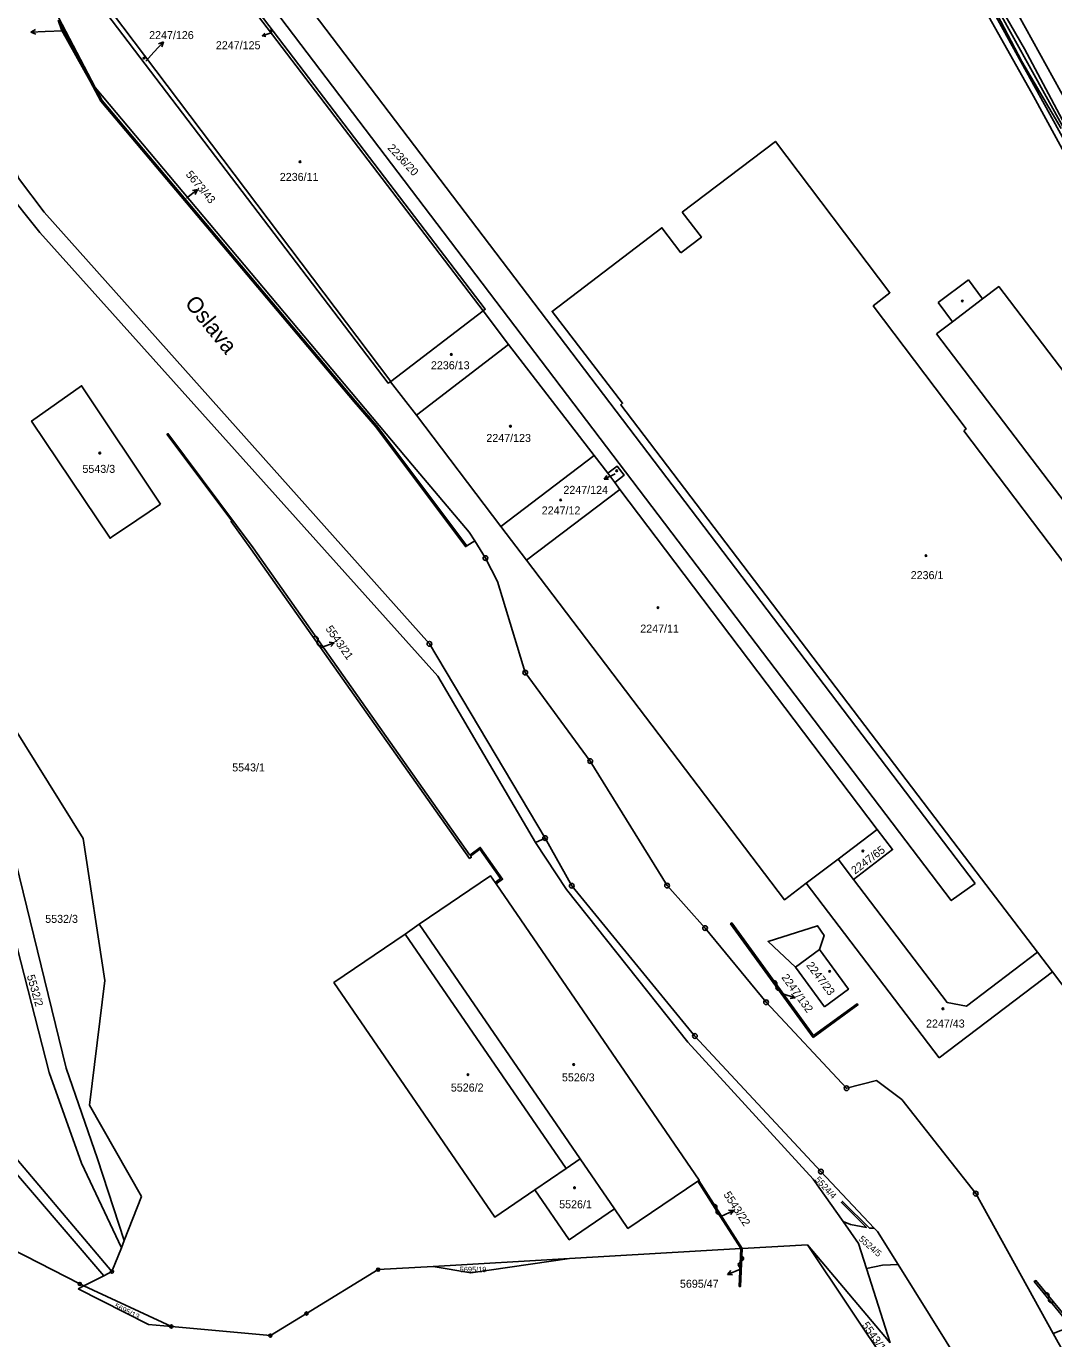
# Model space of a CAD drawing. Extents: x -644096 to -634268, y -1141430 to -1133463.
# Drawn here: x -638425.4 to -638206.9, y -1139648.3 to -1139369.4 of the extents above; entities that cross this region are included whole.
import ezdxf

# ---------------------------------------------------------------- set-up
doc = ezdxf.new("R2010")
doc.units = 0
for name, color, linetype in [('_CIVIL_CONSTRUCTION', 7, 'Continuous'), ('B_Hranice _3D', 7, 'Continuous'), ('M_Svah_Nasyp', 7, 'Continuous'), ('M_Svah_Zarez', 7, 'Continuous'), ('svrsek_osa_VRT', 7, 'Continuous'), ('svrsek_popisy_VRT', 7, 'Continuous'), ('terminal_VRT', 7, 'Continuous')]:
    doc.layers.add(name, color=color, linetype=linetype)

msp = doc.modelspace()

# ---------------------------------------------------------------- linework, layer by layer
at = {"layer": '_CIVIL_CONSTRUCTION'}
for centre, radius in [((-638327.75, -1139482.45), 0.5), ((-638327.75, -1139482.45), 0.0303), ((-638339.64, -1139500.67), 0.5), ((-638339.64, -1139500.67), 0.0303), ((-638319.28, -1139506.78), 0.5), ((-638319.28, -1139506.78), 0.0303), ((-638305.47, -1139525.58), 0.5), ((-638305.47, -1139525.58), 0.0303), ((-638315.07, -1139541.94), 0.5), ((-638315.07, -1139541.94), 0.0303), ((-638309.38, -1139552.08), 0.5), ((-638309.38, -1139552.08), 0.0303), ((-638289.12, -1139552.05), 0.5), ((-638289.12, -1139552.05), 0.0303), ((-638281.04, -1139561.08), 0.5), ((-638281.04, -1139561.08), 0.0303), ((-638268.07, -1139576.84), 0.5), ((-638268.07, -1139576.84), 0.0303), ((-638283.22, -1139584), 0.5), ((-638283.22, -1139584), 0.0303), ((-638250.97, -1139595.09), 0.5), ((-638250.97, -1139595.09), 0.0303), ((-638256.43, -1139612.81), 0.5), ((-638256.43, -1139612.81), 0.0303), ((-638223.52, -1139617.5), 0.5), ((-638223.52, -1139617.5), 0.0303), ((-638407.14, -1139634.07), 0.335), ((-638407.14, -1139634.07), 0.0203), ((-638350.54, -1139633.65), 0.335), ((-638350.54, -1139633.65), 0.0203), ((-638413.99, -1139636.68), 0.335), ((-638413.99, -1139636.68), 0.0203), ((-638365.79, -1139642.96), 0.335), ((-638365.79, -1139642.96), 0.0203), ((-638394.52, -1139645.74), 0.335), ((-638394.52, -1139645.74), 0.0203), ((-638373.47, -1139647.66), 0.335), ((-638373.47, -1139647.66), 0.0203)]:
    msp.add_circle(centre, radius, dxfattribs=at)
at = {"layer": 'B_Hranice _3D'}
for points in [[(-638204.9, -1139390.89), (-638222.29, -1139359.47)], [(-638222.73, -1139359.71), (-638213.7, -1139376.9), (-638205.34, -1139391.13)]]:
    msp.add_lwpolyline(points, dxfattribs=at)
at = {"layer": 'M_Svah_Nasyp'}
for p, q in [((-638228.44, -1139432.22), (-638222.04, -1139427.34)), ((-638307.58, -1139610.09), (-638341.8, -1139560.25)), ((-638261.83, -1139569.37), (-638256.7, -1139565.64))]:
    msp.add_line(p, q, dxfattribs=at)
at = {"layer": 'M_Svah_Zarez'}
for p, q in [((-638363.35, -1139499.85), (-638363.47, -1139500.33)), ((-638265.83, -1139573.02), (-638265.95, -1139573.5)), ((-638278.56, -1139620.6), (-638278.68, -1139621.08)), ((-638273.23, -1139631.81), (-638273.65, -1139632.09)), ((-638207.95, -1139639.35), (-638208.03, -1139639.85))]:
    msp.add_line(p, q, dxfattribs=at)
for centre in [(-638373.25, -1139370.36), (-638400.35, -1139376.21), (-638367.18, -1139398.23), (-638226.37, -1139427.82), (-638334.99, -1139439.17), (-638322.43, -1139454.42), (-638409.73, -1139460.14), (-638299.86, -1139463.9), (-638311.76, -1139470.09), (-638234.08, -1139481.92), (-638291.06, -1139492.99), (-638247.5, -1139544.69), (-638254.56, -1139570.27), (-638230.49, -1139578.22), (-638309, -1139590.06), (-638331.45, -1139592.23), (-638308.81, -1139616.25)]:
    msp.add_circle(centre, 0.175, dxfattribs=at)
for centre, start, end in [((-638363.9, -1139499.64), 339.2914, 131.2189), ((-638362.92, -1139500.54), 159.2914, 311.2189), ((-638266.38, -1139572.81), 339.2914, 131.2189), ((-638265.4, -1139573.71), 159.2914, 311.2189), ((-638279.11, -1139620.39), 339.2914, 131.2189), ((-638278.13, -1139621.29), 159.2914, 311.2189), ((-638273.4, -1139632.62), 115.2914, 267.2189), ((-638273.48, -1139631.28), 295.2914, 87.2189), ((-638208.51, -1139639.18), 343.2914, 135.2189), ((-638207.47, -1139640.02), 163.2914, 315.2189)]:
    msp.add_arc(centre, 0.588, start, end, dxfattribs=at)
at = {"layer": 'svrsek_popisy_VRT'}
for p, q in [((-638424.36, -1139370.68), (-638423.38, -1139370.14)), ((-638421.36, -1139370.57), (-638424.36, -1139370.68)), ((-638424.36, -1139370.68), (-638423.34, -1139371.14)), ((-638417.62, -1139370.42), (-638421.36, -1139370.57)), ((-638373.09, -1139370.79), (-638375.21, -1139371.44)), ((-638398.22, -1139374.96), (-638396.21, -1139372.73)), ((-638396.21, -1139372.73), (-638397.25, -1139373.14)), ((-638396.21, -1139372.73), (-638396.51, -1139373.81)), ((-638375.21, -1139371.44), (-638374.61, -1139370.87)), ((-638375.21, -1139371.44), (-638374.4, -1139371.58)), ((-638399.95, -1139376.86), (-638398.22, -1139374.96)), ((-638391.32, -1139406), (-638388.95, -1139404.15)), ((-638388.95, -1139404.15), (-638390.05, -1139404.37)), ((-638388.95, -1139404.15), (-638389.44, -1139405.16)), ((-638300.16, -1139464.51), (-638302.53, -1139465.67)), ((-638302.53, -1139465.67), (-638301.94, -1139464.89)), ((-638302.53, -1139465.67), (-638301.55, -1139465.68)), ((-638362.69, -1139501.46), (-638359.87, -1139500.43)), ((-638359.87, -1139500.43), (-638360.98, -1139500.31)), ((-638359.87, -1139500.43), (-638360.64, -1139501.25)), ((-638264.71, -1139574.94), (-638261.87, -1139575.92)), ((-638261.87, -1139575.92), (-638262.98, -1139576.06)), ((-638261.87, -1139575.92), (-638262.66, -1139575.12)), ((-638277.68, -1139622.33), (-638274.96, -1139621.06)), ((-638274.96, -1139621.06), (-638276.08, -1139621.03)), ((-638274.96, -1139621.06), (-638275.66, -1139621.94)), ((-638273.53, -1139633.55), (-638276.31, -1139634.67)), ((-638276.31, -1139634.67), (-638275.57, -1139633.83)), ((-638276.31, -1139634.67), (-638275.2, -1139634.76))]:
    msp.add_line(p, q, dxfattribs=at)
at = {"layer": 'terminal_VRT'}
for p, q in [((-638328.26, -1139429.94), (-638390.39, -1139348.41)), ((-638409.69, -1139363.13), (-638347.85, -1139444.9)), ((-638411.81, -1139381.13), (-638418.57, -1139368.16)), ((-638409.51, -1139385.37), (-638411.81, -1139381.13)), ((-638409.26, -1139385.2), (-638410.71, -1139382.44)), ((-638410.71, -1139382.44), (-638343.27, -1139462.73)), ((-638231.51, -1139428.12), (-638225.07, -1139423.3)), ((-638347.85, -1139444.9), (-638328.26, -1139429.94)), ((-638328.26, -1139429.94), (-638322.81, -1139437.09)), ((-638342.42, -1139452.08), (-638322.81, -1139437.09)), ((-638322.81, -1139437.09), (-638304.62, -1139460.66)), ((-638347.93, -1139444.96), (-638347.85, -1139444.9)), ((-638342.42, -1139452.08), (-638347.93, -1139444.96)), ((-638324.44, -1139475.73), (-638342.42, -1139452.08)), ((-638226.05, -1139455.44), (-638157.84, -1139545.55)), ((-638304.62, -1139460.66), (-638324.44, -1139475.73)), ((-638304.62, -1139460.66), (-638301.75, -1139464.43)), ((-638300.24, -1139466.41), (-638301.75, -1139464.43)), ((-638299.15, -1139467.84), (-638319.01, -1139482.91)), ((-638300.24, -1139466.41), (-638299.15, -1139467.84)), ((-638299.15, -1139467.84), (-638244.45, -1139540.09)), ((-638319.01, -1139482.91), (-638324.44, -1139475.73)), ((-638330.01, -1139478.81), (-638331.68, -1139479.84)), ((-638315.07, -1139541.94), (-638339.64, -1139500.67)), ((-638252.79, -1139546.41), (-638244.45, -1139540.09)), ((-638317.09, -1139542.85), (-638315.07, -1139541.94)), ((-638252.79, -1139546.41), (-638259.53, -1139551.52)), ((-638249.51, -1139550.71), (-638252.79, -1139546.41)), ((-638325.49, -1139551.69), (-638325.7, -1139551.39)), ((-638231.26, -1139588.66), (-638259.53, -1139551.52)), ((-638310.61, -1139612.17), (-638344.84, -1139562.34)), ((-638225.48, -1139577.64), (-638210.4, -1139566.2)), ((-638207.22, -1139570.38), (-638210.4, -1139566.2)), ((-638207.22, -1139570.38), (-638231.26, -1139588.66)), ((-638201.06, -1139578.48), (-638207.22, -1139570.38)), ((-638443.42, -1139594.64), (-638408.9, -1139634.96)), ((-638407.14, -1139634.07), (-638441.09, -1139593.98)), ((-638310.61, -1139612.17), (-638317.23, -1139616.67)), ((-638282.62, -1139614.84), (-638282.39, -1139614.69)), ((-638282.39, -1139614.69), (-638273.2, -1139629.16)), ((-638404.54, -1139627.43), (-638400.88, -1139618.09)), ((-638223.52, -1139617.5), (-638207.05, -1139647.22)), ((-638405.15, -1139628.99), (-638404.54, -1139627.43)), ((-638407.14, -1139634.07), (-638405.15, -1139628.99)), ((-638309.9, -1139631.29), (-638273.46, -1139629.17)), ((-638273.46, -1139629.17), (-638273.2, -1139629.16)), ((-638273.2, -1139629.16), (-638259.28, -1139628.35)), ((-638259.28, -1139628.35), (-638239.75, -1139657.55)), ((-638259.28, -1139628.35), (-638241.67, -1139649.17)), ((-638338.83, -1139632.97), (-638309.9, -1139631.29)), ((-638240, -1139632.57), (-638226.41, -1139654.34)), ((-638413.09, -1139637.1), (-638408.9, -1139634.96)), ((-638408.9, -1139634.96), (-638407.14, -1139634.07)), ((-638241.67, -1139649.17), (-638246.75, -1139633.41)), ((-638414.33, -1139637.73), (-638413.09, -1139637.1)), ((-638413.09, -1139637.1), (-638394.52, -1139645.74)), ((-638394.52, -1139645.74), (-638373.47, -1139647.66)), ((-638207.05, -1139647.22), (-638203.77, -1139645.92))]:
    msp.add_line(p, q, dxfattribs=at)
for points in [[(-638223.64, -1139551.58), (-638568.03, -1139098.72), (-638573.04, -1139102.53), (-638567.16, -1139110.26), (-638411.32, -1139314.87)], [(-638140.99, -1139510.08), (-638140.44, -1139509.7), (-638139.94, -1139509.23), (-638139.53, -1139508.27), (-638139.69, -1139507.24), (-638141.51, -1139503.23), (-638150.39, -1139484.34), (-638153.59, -1139477.94), (-638162.37, -1139462.02), (-638169.52, -1139448.94), (-638185.57, -1139419.53), (-638204, -1139385.89), (-638217.37, -1139361.66), (-638233.81, -1139332.7), (-638237.4, -1139326.96), (-638245.04, -1139315.65), (-638253.08, -1139304.63), (-638262, -1139293.78), (-638270.98, -1139283.48), (-638281.01, -1139273.05), (-638301.65, -1139254.21)], [(-638191.1, -1139421.23), (-638211.26, -1139384.32), (-638234.23, -1139343.27), (-638241.34, -1139331.16), (-638252.69, -1139314.62), (-638262.4, -1139301.82), (-638280.15, -1139283.12), (-638283.43, -1139279.66)], [(-638266.02, -1139292.69), (-638262.05, -1139296.8), (-638247.44, -1139314.82), (-638213.18, -1139374.26), (-638201.15, -1139396.69), (-638196.16, -1139405.97), (-638188.39, -1139419.65)], [(-638190.19, -1139420.02), (-638229.55, -1139348.56), (-638233.37, -1139341.85), (-638238.01, -1139334.09), (-638242.62, -1139326.87), (-638246.62, -1139320.95), (-638252.31, -1139313), (-638256.98, -1139306.84), (-638256.62, -1139304.05), (-638258.62, -1139301.57), (-638261.39, -1139298.15)], [(-638411.32, -1139314.87), (-638228.72, -1139555.21), (-638223.64, -1139551.58)], [(-638339.64, -1139500.67), (-638421.55, -1139408.96), (-638426.98, -1139401.72), (-638431.99, -1139388.28), (-638438.46, -1139373.27), (-638449.79, -1139347.97)], [(-638389.92, -1139348.03), (-638327.8, -1139429.58), (-638328.26, -1139429.94)], [(-638419.56, -1139365.24), (-638418.54, -1139367.55), (-638410.71, -1139382.44)], [(-638347.93, -1139444.96), (-638348.44, -1139445.27), (-638410.49, -1139363.77), (-638409.96, -1139363.39), (-638410.08, -1139363.23), (-638409.78, -1139363.01)], [(-638411.81, -1139381.13), (-638417.88, -1139370.22), (-638418.57, -1139368.16)], [(-638317.09, -1139542.85), (-638337.89, -1139507.57), (-638422.51, -1139413.23), (-638430.03, -1139403.79), (-638437.87, -1139383.34)], [(-638331.68, -1139479.84), (-638331.94, -1139480.03), (-638351.11, -1139454.45), (-638355.67, -1139449.25), (-638360.16, -1139443.84), (-638409.51, -1139385.37)], [(-638331.68, -1139479.84), (-638350.88, -1139454.27), (-638355.45, -1139449.06), (-638359.94, -1139443.66), (-638409.26, -1139385.2)], [(-638285.9, -1139408.92), (-638266.1, -1139393.92), (-638241.74, -1139426.08), (-638245.29, -1139428.86), (-638225.56, -1139454.99), (-638226.05, -1139455.44)], [(-638286.23, -1139417.56), (-638281.84, -1139414.28), (-638285.9, -1139408.92)], [(-638210.4, -1139566.2), (-638222.26, -1139550.59), (-638298.99, -1139449.87), (-638298.6, -1139449.55), (-638313.56, -1139430.02), (-638290.24, -1139412.26), (-638286.23, -1139417.56)], [(-638225.07, -1139423.3), (-638222.04, -1139427.34), (-638218.63, -1139424.74), (-638163.62, -1139496.88)], [(-638231.85, -1139434.82), (-638228.44, -1139432.22), (-638231.51, -1139428.12)], [(-638163.62, -1139496.88), (-638160.35, -1139501.83), (-638168.49, -1139508.02), (-638172.09, -1139503.34), (-638176.9, -1139506.9), (-638231.85, -1139434.82)], [(-638396.81, -1139471), (-638404.23, -1139476), (-638406.72, -1139477.68), (-638407.55, -1139478.24), (-638424.23, -1139453.32), (-638413.6, -1139445.81), (-638396.81, -1139471)], [(-638325.7, -1139551.39), (-638324.56, -1139550.54), (-638328.96, -1139544.33), (-638330.89, -1139545.76), (-638330.74, -1139546), (-638331.13, -1139546.28), (-638377.63, -1139480.45), (-638381.83, -1139474.65), (-638381.69, -1139474.55), (-638395.44, -1139456.15), (-638395.23, -1139455.98), (-638377.15, -1139480.28), (-638331.04, -1139545.54), (-638328.86, -1139543.93), (-638324.09, -1139550.69), (-638325.49, -1139551.69)], [(-638343.27, -1139462.73), (-638331.19, -1139476.91), (-638330.01, -1139478.81)], [(-638301.75, -1139464.43), (-638299.75, -1139462.9), (-638298.26, -1139464.83), (-638300.24, -1139466.41)], [(-638330.01, -1139478.81), (-638327.75, -1139482.45), (-638325.19, -1139487.43), (-638319.28, -1139506.78), (-638305.47, -1139525.58), (-638289.12, -1139552.05), (-638281.04, -1139561.08), (-638268.07, -1139576.84), (-638250.97, -1139595.09)], [(-638259.53, -1139551.52), (-638264.17, -1139555.04), (-638319.01, -1139482.91)], [(-638400.88, -1139618.09), (-638411.92, -1139598.69), (-638408.65, -1139572.19), (-638413.25, -1139542.06), (-638435.83, -1139505.97)], [(-638404.54, -1139627.43), (-638410.23, -1139610.09), (-638416.88, -1139590.82), (-638429.86, -1139537.8), (-638443.17, -1139512.28)], [(-638405.15, -1139628.99), (-638413.62, -1139610.99), (-638420.46, -1139591.77), (-638427.28, -1139565.19), (-638432.38, -1139538.47), (-638445.67, -1139514.43)], [(-638244.45, -1139540.09), (-638241.2, -1139544.39), (-638249.51, -1139550.71)], [(-638251.72, -1139623.44), (-638258.1, -1139614.39), (-638284.73, -1139585.32), (-638310.54, -1139552.87), (-638317.09, -1139542.85)], [(-638315.07, -1139541.94), (-638309.38, -1139552.08), (-638283.22, -1139584), (-638256.43, -1139612.81), (-638245.07, -1139624.81)], [(-638344.84, -1139562.34), (-638341.8, -1139560.25), (-638326.69, -1139549.94), (-638325.7, -1139551.39)], [(-638325.49, -1139551.69), (-638282.3, -1139614.63), (-638282.39, -1139614.69)], [(-638249.51, -1139550.71), (-638229.59, -1139576.87), (-638225.48, -1139577.64)], [(-638258.07, -1139584.32), (-638275.63, -1139560.14), (-638275.39, -1139559.97), (-638258, -1139583.92), (-638248.74, -1139577.15), (-638248.56, -1139577.38), (-638258.07, -1139584.32)], [(-638317.23, -1139616.67), (-638325.73, -1139622.5), (-638359.96, -1139572.64), (-638344.84, -1139562.34)], [(-638255.68, -1139577.81), (-638261.83, -1139569.37), (-638267.64, -1139563.95), (-638257.14, -1139560.59), (-638255.76, -1139562.61), (-638256.7, -1139565.64), (-638250.58, -1139574.05), (-638255.68, -1139577.81)], [(-638250.97, -1139595.09), (-638244.59, -1139593.49), (-638239.2, -1139597.51), (-638223.52, -1139617.5)], [(-638300.32, -1139620.73), (-638307.58, -1139610.09), (-638310.61, -1139612.17)], [(-638282.62, -1139614.84), (-638297.46, -1139624.9), (-638300.32, -1139620.73)], [(-638273.46, -1139629.17), (-638278.54, -1139621.23), (-638282.62, -1139614.84)], [(-638300.32, -1139620.73), (-638309.94, -1139627.29), (-638317.23, -1139616.67)], [(-638251.72, -1139623.44), (-638250.11, -1139624.05), (-638246.75, -1139624.69), (-638252.08, -1139619.38), (-638251.83, -1139619.14), (-638246.12, -1139624.83), (-638245.07, -1139624.81)], [(-638440.35, -1139623.19), (-638413.99, -1139636.68), (-638413.09, -1139637.1)], [(-638246.75, -1139633.41), (-638248.47, -1139628.06), (-638251.72, -1139623.44)], [(-638245.07, -1139624.81), (-638244.4, -1139625.52), (-638240, -1139632.57)], [(-638273.2, -1139629.16), (-638273.49, -1139637.22), (-638273.77, -1139637.21), (-638273.46, -1139629.17)], [(-638373.47, -1139647.66), (-638365.79, -1139642.96), (-638350.54, -1139633.65), (-638338.83, -1139632.97)], [(-638338.83, -1139632.97), (-638330.86, -1139634.35), (-638309.9, -1139631.29)], [(-638240, -1139632.57), (-638241.6, -1139632.64), (-638243.36, -1139632.73), (-638246.75, -1139633.41)], [(-638394.52, -1139645.74), (-638399.39, -1139645.3), (-638414.33, -1139637.73)], [(-638203.77, -1139645.92), (-638204.71, -1139643.95), (-638211.1, -1139636.2), (-638210.73, -1139635.96), (-638204.37, -1139643.69), (-638203.39, -1139645.77)], [(-638189.58, -1139675.96), (-638204.67, -1139651.51), (-638207.05, -1139647.22)]]:
    msp.add_lwpolyline(points, dxfattribs=at)

# ---------------------------------------------------------------- texts
at = {"layer": 'svrsek_osa_VRT'}
for s, height, p in [('2247/126', 1.7, (-638399.24, -1139372.16)), ('2247/125', 1.7, (-638385.05, -1139374.32)), ('2236/11', 1.7, (-638371.46, -1139402.3)), ('2236/13', 1.7, (-638339.33, -1139442.32)), ('2247/123', 1.7, (-638327.55, -1139457.77)), ('5543/3', 1.7, (-638413.42, -1139464.34)), ('2247/124', 1.7, (-638311.17, -1139468.8)), ('2247/12', 1.7, (-638315.78, -1139473.17)), ('2236/1', 1.7, (-638237.34, -1139486.92)), ('2247/11', 1.7, (-638294.83, -1139498.28)), ('5543/1', 1.7, (-638381.58, -1139527.78)), ('5532/3', 1.7, (-638421.33, -1139559.96)), ('2247/43', 1.7, (-638234.08, -1139582.2)), ('5526/3', 1.7, (-638311.48, -1139593.64)), ('5526/2', 1.7, (-638335.1, -1139595.8)), ('5526/1', 1.7, (-638312.07, -1139620.61)), ('5695/19', 1.14, (-638333.22, -1139634.19)), ('5695/47', 1.7, (-638286.39, -1139637.49))]:
    msp.add_text(s, height=height, dxfattribs=at).set_placement(p)
for s, height, rotation, p in [('2236/20', 1.7, 313, (-638348.66, -1139395.39)), ('5673/43', 1.7, 310, (-638391.56, -1139400.99)), ('5543/21', 1.7, 305, (-638361.81, -1139497.5)), ('2247/65', 1.7, 37, (-638249.18, -1139549.72)), ('2247/23', 1.7, 307, (-638259.61, -1139569.01)), ('5532/2', 1.7, 286, (-638425.26, -1139571.22)), ('2247/132', 1.7, 306, (-638264.9, -1139571.57)), ('5524/4', 1.37, 313, (-638257.8, -1139614.63)), ('5543/22', 1.7, 303, (-638277.21, -1139617.7)), ('5524/5', 1.37, 319, (-638248.49, -1139627.35)), ('5695/13', 1.14, 334, (-638406.74, -1139641.75)), ('5543/10', 1.7, 305, (-638247.82, -1139645.45))]:
    msp.add_text(s, height=height, rotation=rotation, dxfattribs=at).set_placement(p)
at = {"layer": 'svrsek_popisy_VRT'}
msp.add_text('Oslava', height=3.4, rotation=309, dxfattribs=at).set_placement((-638391.81, -1139428.37))

doc.saveas('drawing.dxf')
